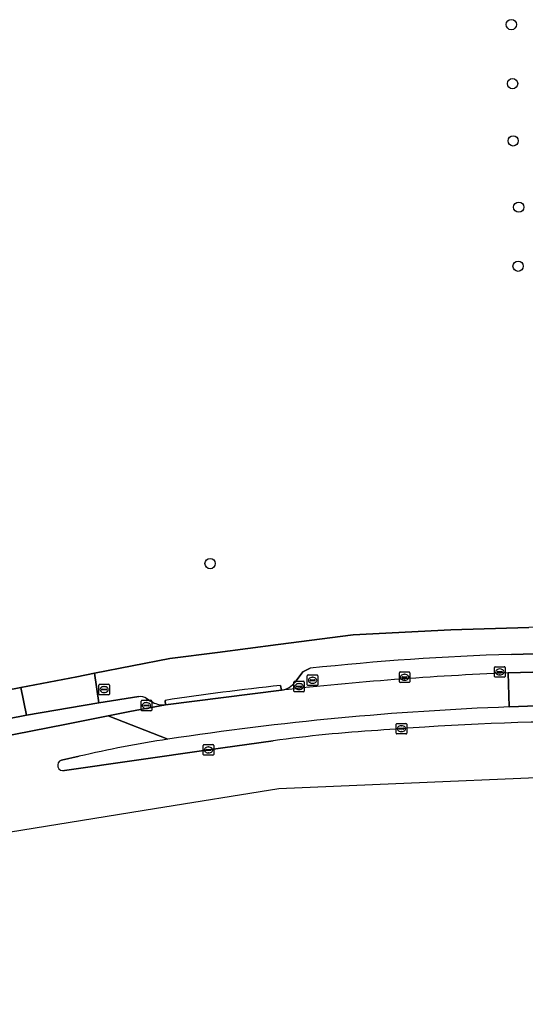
# Model space of a CAD drawing. Extents: x 160023 to 161302, y 384750 to 385707.
# Drawn here: x 160959 to 161007.1, y 384857 to 384949.4 of the extents above; entities that cross this region are included whole.
import ezdxf

# ---------------------------------------------------------------- set-up
doc = ezdxf.new("R2010")
doc.units = 0
for name, color, linetype in [('IMGEO_Berm_groen', 7, 'Continuous'), ('IMGEO_Boom', 7, 'Continuous'), ('IMGEO_Brandkraan', 7, 'Continuous'), ('IMGEO_Erf', 7, 'Continuous'), ('IMGEO_Fietspad_open', 7, 'Continuous'), ('IMGEO_Kolk', 7, 'Continuous'), ('IMGEO_Parkeervlak_open', 7, 'Continuous'), ('IMGEO_Rijbaan_lokaal_gesloten', 7, 'Continuous'), ('IMGEO_Rijbaan_regionaal_gesloten', 7, 'Continuous'), ('IMGEO_Rioolput', 7, 'Continuous'), ('IMGEO_Voetpad_open', 7, 'Continuous')]:
    doc.layers.add(name, color=color, linetype=linetype)

msp = doc.modelspace()

# ---------------------------------------------------------------- linework, layer by layer
at = {"layer": 'IMGEO_Berm_groen'}
for points in [[(161012.534, 384884.361), (161005.542, 384884.105)], [(160963.3, 384878.072), (160976.965, 384880.021), (160983.113, 384880.894)], [(160964.672, 384879.418), (160963.004, 384879.052)]]:
    msp.add_lwpolyline(points, dxfattribs=at)
for centre, radius, start, end in [((161016.221, 384598.046), 286.259, 92.13799, 98.65961), ((161012.133, 384670.132), 212.56, 88.49352, 93.94037), ((161001.762, 384742.815), 139.333, 93.57875, 97.69193), ((161051.955, 384077.068), 806.96, 93.867522, 94.185046), ((160990.765, 384766.387), 116.004, 98.74854, 102.99887), ((160963.153, 384878.562), 0.512, 106.97597, 286.63695)]:
    msp.add_arc(centre, radius, start, end, dxfattribs=at)
at = {"layer": 'IMGEO_Boom'}
for centre in [(161005.733, 384948.948), (161005.85, 384943.336), (161005.908, 384937.9), (161006.435, 384931.598), (161006.376, 384925.986), (160977.121, 384897.725)]:
    msp.add_circle(centre, 0.489, dxfattribs=at)
at = {"layer": 'IMGEO_Brandkraan'}
for p, q in [((160966.553, 384885.335), (160966.553, 384886.187)), ((160966.628, 384886.261), (160967.48, 384886.261)), ((160967.554, 384886.187), (160967.554, 384885.335)), ((160967.48, 384885.261), (160966.628, 384885.261)), ((160966.812, 384885.755), (160966.812, 384885.767)), ((160967.25, 384885.718), (160966.852, 384885.718)), ((160966.855, 384885.804), (160967.253, 384885.804)), ((160967.064, 384885.481), (160967.039, 384885.481)), ((160967.041, 384886.041), (160967.066, 384886.041)), ((160967.296, 384885.767), (160967.296, 384885.755))]:
    msp.add_line(p, q, dxfattribs=at)
for points in [[(160966.553, 384885.335), (160966.553, 384886.187)], [(160966.628, 384886.261), (160967.48, 384886.261)], [(160967.554, 384886.187), (160967.554, 384885.335)], [(160967.48, 384885.261), (160966.628, 384885.261)]]:
    msp.add_lwpolyline(points, dxfattribs=at)
for centre, radius, start, end in [((160966.63, 384886.185), 0.0765, 91.55205, 178.44795), ((160966.63, 384886.185), 0.0765, 91.55205, 178.44795), ((160967.478, 384886.185), 0.0765, 1.55205, 88.44795), ((160967.478, 384886.185), 0.0765, 1.55205, 88.44795), ((160966.63, 384885.337), 0.0765, 181.55205, 268.44795), ((160966.63, 384885.337), 0.0765, 181.55205, 268.44795), ((160966.852, 384885.764), 0.0403, 85.87752, 175.75265), ((160966.849, 384885.754), 0.0366, 178.93798, 274.71019), ((160967.253, 384885.761), 0.043, 264.86636, 352.45326), ((160967.257, 384885.766), 0.0386, 1.73085, 96.63898), ((160967.478, 384885.337), 0.0765, 271.55205, 358.44795), ((160967.478, 384885.337), 0.0765, 271.55205, 358.44795)]:
    msp.add_arc(centre, radius, start, end, dxfattribs=at)
for centre, major_axis, ratio, start_param, end_param in [((160967.04, 384885.761), (-0.387, 0.002), 0.722429, 4.712389, 7.853982), ((160967.065, 384885.761), (-0.39, 0.002), 0.717154, 1.570796, 4.712389)]:
    msp.add_ellipse(centre, major_axis=major_axis, ratio=ratio, start_param=start_param, end_param=end_param, dxfattribs=at)
at = {"layer": 'IMGEO_Erf'}
msp.add_lwpolyline([(160920.33, 384878.353), (160959.154, 384885.944), (160964.452, 384886.979), (160966.129, 384887.307), (160973.299, 384888.707), (160977.824, 384889.29), (160983.583, 384890.032), (160990.695, 384890.948), (161000, 384891.426), (161007.392, 384891.646)], dxfattribs=at)
at = {"layer": 'IMGEO_Fietspad_open'}
for points in [[(160903.532, 384871.117), (160911.849, 384872.536), (160925.045, 384875.021), (160935.511, 384877.044), (160949.226, 384879.669), (160963.32, 384882.446), (160967.432, 384883.268), (160969.485, 384883.678), (160972.883, 384884.307)], [(160970.348, 384885.082), (160966.568, 384884.492), (160959.687, 384883.325), (160950.785, 384881.58), (160934.948, 384878.603), (160922.193, 384876.128)], [(160971.672, 384884.543), (160971.404, 384884.699), (160971.081, 384884.903)]]:
    msp.add_lwpolyline(points, dxfattribs=at)
for centre, radius, start, end in [((160970.497, 384884.102), 0.991, 53.91178, 98.64191), ((160972.711, 384886.649), 2.348, 243.74349, 274.20131)]:
    msp.add_arc(centre, radius, start, end, dxfattribs=at)
at = {"layer": 'IMGEO_Kolk'}
for p, q in [((160995.095, 384886.501), (160995.095, 384887.353)), ((160995.17, 384887.427), (160996.022, 384887.427)), ((160995.583, 384887.207), (160995.608, 384887.207)), ((160996.096, 384887.353), (160996.096, 384886.501)), ((161004.137, 384887.006), (161004.137, 384887.858)), ((161004.212, 384887.932), (161005.064, 384887.932)), ((161004.396, 384887.426), (161004.396, 384887.438)), ((161004.834, 384887.389), (161004.436, 384887.389)), ((161004.439, 384887.475), (161004.837, 384887.475)), ((161004.648, 384887.152), (161004.623, 384887.152)), ((161004.625, 384887.712), (161004.65, 384887.712)), ((161004.88, 384887.438), (161004.88, 384887.426)), ((161005.138, 384887.858), (161005.138, 384887.006)), ((160985.07, 384885.62), (160985.07, 384886.472)), ((160985.145, 384886.546), (160985.997, 384886.546)), ((160985.558, 384886.326), (160985.583, 384886.326)), ((160986.071, 384886.472), (160986.071, 384885.62)), ((160996.022, 384886.427), (160995.17, 384886.427)), ((160995.354, 384886.921), (160995.354, 384886.933)), ((160995.792, 384886.884), (160995.394, 384886.884)), ((160995.397, 384886.97), (160995.795, 384886.97)), ((160995.606, 384886.647), (160995.581, 384886.647)), ((160995.838, 384886.933), (160995.838, 384886.921)), ((161005.064, 384886.932), (161004.212, 384886.932)), ((160985.997, 384885.546), (160985.145, 384885.546)), ((160985.329, 384886.04), (160985.329, 384886.052)), ((160985.767, 384886.003), (160985.369, 384886.003)), ((160985.372, 384886.089), (160985.77, 384886.089)), ((160985.581, 384885.766), (160985.556, 384885.766)), ((160985.813, 384886.052), (160985.813, 384886.04)), ((160970.571, 384883.812), (160970.571, 384884.664)), ((160970.646, 384884.738), (160971.498, 384884.738)), ((160971.059, 384884.518), (160971.084, 384884.518)), ((160971.572, 384884.664), (160971.572, 384883.812)), ((160971.498, 384883.738), (160970.646, 384883.738)), ((160970.83, 384884.232), (160970.83, 384884.244)), ((160971.268, 384884.195), (160970.87, 384884.195)), ((160970.873, 384884.281), (160971.271, 384884.281)), ((160971.082, 384883.958), (160971.057, 384883.958)), ((160971.314, 384884.244), (160971.314, 384884.232)), ((160994.793, 384881.61), (160994.793, 384882.462)), ((160994.868, 384882.536), (160995.72, 384882.536)), ((160995.794, 384882.462), (160995.794, 384881.61)), ((160995.72, 384881.536), (160994.868, 384881.536)), ((160995.052, 384882.03), (160995.052, 384882.042)), ((160995.49, 384881.993), (160995.092, 384881.993)), ((160995.095, 384882.079), (160995.493, 384882.079)), ((160995.304, 384881.756), (160995.279, 384881.756)), ((160995.281, 384882.316), (160995.306, 384882.316)), ((160995.536, 384882.042), (160995.536, 384882.03)), ((160976.464, 384879.595), (160976.464, 384880.447)), ((160976.539, 384880.521), (160977.391, 384880.521)), ((160976.723, 384880.015), (160976.723, 384880.027)), ((160977.161, 384879.978), (160976.763, 384879.978)), ((160976.766, 384880.064), (160977.164, 384880.064)), ((160976.975, 384879.741), (160976.95, 384879.741)), ((160976.952, 384880.301), (160976.977, 384880.301)), ((160977.207, 384880.027), (160977.207, 384880.015)), ((160977.465, 384880.447), (160977.465, 384879.595)), ((160977.391, 384879.521), (160976.539, 384879.521))]:
    msp.add_line(p, q, dxfattribs=at)
for points in [[(160995.095, 384886.501), (160995.095, 384887.353)], [(160995.17, 384887.427), (160996.022, 384887.427)], [(160996.096, 384887.353), (160996.096, 384886.501)], [(161004.137, 384887.006), (161004.137, 384887.858)], [(161004.212, 384887.932), (161005.064, 384887.932)], [(161005.138, 384887.858), (161005.138, 384887.006)], [(160985.07, 384885.62), (160985.07, 384886.472)], [(160985.145, 384886.546), (160985.997, 384886.546)], [(160986.071, 384886.472), (160986.071, 384885.62)], [(160996.022, 384886.427), (160995.17, 384886.427)], [(161005.064, 384886.932), (161004.212, 384886.932)], [(160985.997, 384885.546), (160985.145, 384885.546)], [(160970.571, 384883.812), (160970.571, 384884.664)], [(160970.646, 384884.738), (160971.498, 384884.738)], [(160971.572, 384884.664), (160971.572, 384883.812)], [(160971.498, 384883.738), (160970.646, 384883.738)], [(160994.793, 384881.61), (160994.793, 384882.462)], [(160994.868, 384882.536), (160995.72, 384882.536)], [(160995.794, 384882.462), (160995.794, 384881.61)], [(160995.72, 384881.536), (160994.868, 384881.536)], [(160976.464, 384879.595), (160976.464, 384880.447)], [(160976.539, 384880.521), (160977.391, 384880.521)], [(160977.465, 384880.447), (160977.465, 384879.595)], [(160977.391, 384879.521), (160976.539, 384879.521)]]:
    msp.add_lwpolyline(points, dxfattribs=at)
for centre, radius, start, end in [((160995.172, 384887.351), 0.0765, 91.55205, 178.44795), ((160995.172, 384887.351), 0.0765, 91.55205, 178.44795), ((160996.02, 384887.351), 0.0765, 1.55205, 88.44795), ((160996.02, 384887.351), 0.0765, 1.55205, 88.44795), ((161004.214, 384887.856), 0.0765, 91.55205, 178.44795), ((161004.214, 384887.856), 0.0765, 91.55205, 178.44795), ((161004.436, 384887.435), 0.0403, 85.87752, 175.75265), ((161004.433, 384887.425), 0.0366, 178.93798, 274.71019), ((161004.837, 384887.432), 0.043, 264.86636, 352.45326), ((161004.841, 384887.437), 0.0386, 1.73085, 96.63898), ((161005.062, 384887.856), 0.0765, 1.55205, 88.44795), ((161005.062, 384887.856), 0.0765, 1.55205, 88.44795), ((160985.147, 384886.47), 0.0765, 91.55205, 178.44795), ((160985.147, 384886.47), 0.0765, 91.55205, 178.44795), ((160985.995, 384886.47), 0.0765, 1.55205, 88.44795), ((160985.995, 384886.47), 0.0765, 1.55205, 88.44795), ((160995.172, 384886.503), 0.0765, 181.55205, 268.44795), ((160995.172, 384886.503), 0.0765, 181.55205, 268.44795), ((160995.394, 384886.93), 0.0403, 85.87752, 175.75265), ((160995.391, 384886.92), 0.0366, 178.93798, 274.71019), ((160995.795, 384886.927), 0.043, 264.86636, 352.45326), ((160995.799, 384886.932), 0.0386, 1.73085, 96.63898), ((160996.02, 384886.503), 0.0765, 271.55205, 358.44795), ((160996.02, 384886.503), 0.0765, 271.55205, 358.44795), ((161004.214, 384887.008), 0.0765, 181.55205, 268.44795), ((161004.214, 384887.008), 0.0765, 181.55205, 268.44795), ((161005.062, 384887.008), 0.0765, 271.55205, 358.44795), ((161005.062, 384887.008), 0.0765, 271.55205, 358.44795), ((160985.147, 384885.622), 0.0765, 181.55205, 268.44795), ((160985.147, 384885.622), 0.0765, 181.55205, 268.44795), ((160985.369, 384886.049), 0.0403, 85.87752, 175.75265), ((160985.366, 384886.039), 0.0366, 178.93798, 274.71019), ((160985.77, 384886.046), 0.043, 264.86636, 352.45326), ((160985.774, 384886.051), 0.0386, 1.73085, 96.63898), ((160985.995, 384885.622), 0.0765, 271.55205, 358.44795), ((160985.995, 384885.622), 0.0765, 271.55205, 358.44795), ((160970.648, 384884.662), 0.0765, 91.55205, 178.44795), ((160970.648, 384884.662), 0.0765, 91.55205, 178.44795), ((160971.496, 384884.662), 0.0765, 1.55205, 88.44795), ((160971.496, 384884.662), 0.0765, 1.55205, 88.44795), ((160970.648, 384883.814), 0.0765, 181.55205, 268.44795), ((160970.648, 384883.814), 0.0765, 181.55205, 268.44795), ((160970.87, 384884.241), 0.0403, 85.87752, 175.75265), ((160970.867, 384884.231), 0.0366, 178.93798, 274.71019), ((160971.271, 384884.238), 0.043, 264.86636, 352.45326), ((160971.275, 384884.243), 0.0386, 1.73085, 96.63898), ((160971.496, 384883.814), 0.0765, 271.55205, 358.44795), ((160971.496, 384883.814), 0.0765, 271.55205, 358.44795), ((160994.87, 384882.46), 0.0765, 91.55205, 178.44795), ((160994.87, 384882.46), 0.0765, 91.55205, 178.44795), ((160995.718, 384882.46), 0.0765, 1.55205, 88.44795), ((160995.718, 384882.46), 0.0765, 1.55205, 88.44795), ((160994.87, 384881.612), 0.0765, 181.55205, 268.44795), ((160994.87, 384881.612), 0.0765, 181.55205, 268.44795), ((160995.092, 384882.039), 0.0403, 85.87752, 175.75265), ((160995.089, 384882.029), 0.0366, 178.93798, 274.71019), ((160995.493, 384882.036), 0.043, 264.86636, 352.45326), ((160995.497, 384882.041), 0.0386, 1.73085, 96.63898), ((160995.718, 384881.612), 0.0765, 271.55205, 358.44795), ((160995.718, 384881.612), 0.0765, 271.55205, 358.44795), ((160976.541, 384880.445), 0.0765, 91.55205, 178.44795), ((160976.541, 384880.445), 0.0765, 91.55205, 178.44795), ((160976.763, 384880.024), 0.0403, 85.87752, 175.75265), ((160976.76, 384880.014), 0.0366, 178.93798, 274.71019), ((160977.164, 384880.021), 0.043, 264.86636, 352.45326), ((160977.168, 384880.026), 0.0386, 1.73085, 96.63898), ((160977.389, 384880.445), 0.0765, 1.55205, 88.44795), ((160977.389, 384880.445), 0.0765, 1.55205, 88.44795), ((160976.541, 384879.597), 0.0765, 181.55205, 268.44795), ((160976.541, 384879.597), 0.0765, 181.55205, 268.44795), ((160977.389, 384879.597), 0.0765, 271.55205, 358.44795), ((160977.389, 384879.597), 0.0765, 271.55205, 358.44795)]:
    msp.add_arc(centre, radius, start, end, dxfattribs=at)
for centre, major_axis, ratio, start_param, end_param in [((160995.582, 384886.927), (-0.387, 0.002), 0.722429, 4.712389, 7.853982), ((160995.607, 384886.927), (-0.39, 0.002), 0.717154, 1.570796, 4.712389), ((161004.624, 384887.432), (-0.387, 0.002), 0.722429, 4.712389, 7.853982), ((161004.649, 384887.432), (-0.39, 0.002), 0.717154, 1.570796, 4.712389), ((160985.557, 384886.046), (-0.387, 0.002), 0.722429, 4.712389, 7.853982), ((160985.582, 384886.046), (-0.39, 0.002), 0.717154, 1.570796, 4.712389), ((160971.058, 384884.238), (-0.387, 0.002), 0.722429, 4.712389, 7.853982), ((160971.083, 384884.238), (-0.39, 0.002), 0.717154, 1.570796, 4.712389), ((160995.28, 384882.036), (-0.387, 0.002), 0.722429, 4.712389, 7.853982), ((160995.305, 384882.036), (-0.39, 0.002), 0.717154, 1.570796, 4.712389), ((160976.951, 384880.021), (-0.387, 0.002), 0.722429, 4.712389, 7.853982), ((160976.976, 384880.021), (-0.39, 0.002), 0.717154, 1.570796, 4.712389)]:
    msp.add_ellipse(centre, major_axis=major_axis, ratio=ratio, start_param=start_param, end_param=end_param, dxfattribs=at)
at = {"layer": 'IMGEO_Parkeervlak_open'}
for points in [[(161012.32, 384889.282), (161005.735, 384889.095)], [(160986.62, 384887.781), (160985.939, 384887.457), (160985.212, 384886.475)], [(161005.431, 384887.338), (161012.42, 384887.552)]]:
    msp.add_lwpolyline(points, dxfattribs=at)
for centre, radius, start, end in [((161013.235, 384640.294), 248.914, 91.72672, 96.13814), ((161017.756, 384584.8), 302.789, 92.33279, 96.42191), ((160983.515, 384887.826), 2.169, 279.93795, 321.49151)]:
    msp.add_arc(centre, radius, start, end, dxfattribs=at)
at = {"layer": 'IMGEO_Rijbaan_lokaal_gesloten'}
msp.add_lwpolyline([(161012.42, 384887.552), (161005.431, 384887.338), (161005.542, 384884.105), (161012.534, 384884.361)], close=True, dxfattribs=at)
for points in [[(161005.542, 384884.105), (161005.431, 384887.338)], [(160983.889, 384885.689), (160972.883, 384884.307), (160969.485, 384883.678), (160967.432, 384883.268), (160973.121, 384881.041)]]:
    msp.add_lwpolyline(points, dxfattribs=at)
for centre, radius, start, end in [((161017.756, 384584.8), 302.789, 92.33279, 96.42191), ((161016.221, 384598.046), 286.259, 92.13799, 98.65961)]:
    msp.add_arc(centre, radius, start, end, dxfattribs=at)
at = {"layer": 'IMGEO_Rijbaan_regionaal_gesloten'}
for points in [[(160973.121, 384881.041), (160967.432, 384883.268), (160963.32, 384882.446), (160949.226, 384879.669), (160935.511, 384877.044), (160925.045, 384875.021), (160911.849, 384872.536), (160903.532, 384871.117), (160894.436, 384869.345), (160892.749, 384869.036), (160888.019, 384868.045), (160881.846, 384866.831), (160872.141, 384864.759), (160873.159, 384861.672), (160874.71, 384856.965)], [(160983.113, 384880.894), (160976.965, 384880.021), (160963.3, 384878.072)], [(160963.004, 384879.052), (160964.672, 384879.418)], [(160874.71, 384856.965), (160909.879, 384864.4), (160971.848, 384874.449), (160983.645, 384876.362), (161020.709, 384877.941), (161022.134, 384878.002), (161117.456, 384869.429), (161167.157, 384868.815), (161254.166, 384874.428), (161254.018, 384875.783), (161229.371, 384874.422), (161204.396, 384873.069), (161180.234, 384871.73), (161160.552, 384870.706), (161156.825, 384870.511)]]:
    msp.add_lwpolyline(points, dxfattribs=at)
for centre, radius, start, end in [((161012.133, 384670.132), 212.56, 88.49352, 93.94037), ((161001.762, 384742.815), 139.333, 93.57875, 97.69193), ((161051.955, 384077.068), 806.96, 93.867522, 94.185046), ((160990.765, 384766.387), 116.004, 98.74854, 102.99887), ((160963.153, 384878.562), 0.512, 106.97597, 286.63695)]:
    msp.add_arc(centre, radius, start, end, dxfattribs=at)
at = {"layer": 'IMGEO_Rioolput'}
for p, q in [((160986.352, 384886.216), (160986.352, 384887.068)), ((160986.427, 384887.142), (160987.279, 384887.142)), ((160987.353, 384887.068), (160987.353, 384886.216)), ((160987.279, 384886.142), (160986.427, 384886.142)), ((160986.611, 384886.636), (160986.611, 384886.648)), ((160987.049, 384886.599), (160986.651, 384886.599)), ((160986.654, 384886.685), (160987.052, 384886.685)), ((160986.863, 384886.362), (160986.838, 384886.362)), ((160986.84, 384886.922), (160986.865, 384886.922)), ((160987.095, 384886.648), (160987.095, 384886.636))]:
    msp.add_line(p, q, dxfattribs=at)
for points in [[(160986.352, 384886.216), (160986.352, 384887.068)], [(160986.427, 384887.142), (160987.279, 384887.142)], [(160987.353, 384887.068), (160987.353, 384886.216)], [(160987.279, 384886.142), (160986.427, 384886.142)]]:
    msp.add_lwpolyline(points, dxfattribs=at)
for centre, radius, start, end in [((160986.429, 384887.066), 0.0765, 91.55205, 178.44795), ((160986.429, 384887.066), 0.0765, 91.55205, 178.44795), ((160987.277, 384887.066), 0.0765, 1.55205, 88.44795), ((160987.277, 384887.066), 0.0765, 1.55205, 88.44795), ((160986.429, 384886.218), 0.0765, 181.55205, 268.44795), ((160986.429, 384886.218), 0.0765, 181.55205, 268.44795), ((160986.651, 384886.645), 0.0403, 85.87752, 175.75265), ((160986.648, 384886.635), 0.0366, 178.93798, 274.71019), ((160987.052, 384886.642), 0.043, 264.86636, 352.45326), ((160987.056, 384886.647), 0.0386, 1.73085, 96.63898), ((160987.277, 384886.218), 0.0765, 271.55205, 358.44795), ((160987.277, 384886.218), 0.0765, 271.55205, 358.44795)]:
    msp.add_arc(centre, radius, start, end, dxfattribs=at)
for centre, major_axis, ratio, start_param, end_param in [((160986.839, 384886.642), (-0.387, 0.002), 0.722429, 4.712389, 7.853982), ((160986.864, 384886.642), (-0.39, 0.002), 0.717154, 1.570796, 4.712389)]:
    msp.add_ellipse(centre, major_axis=major_axis, ratio=ratio, start_param=start_param, end_param=end_param, dxfattribs=at)
at = {"layer": 'IMGEO_Voetpad_open'}
for points in [[(161051, 384889.81), (161046.04, 384890.176), (161041.079, 384890.542), (161040.134, 384890.607), (161035.145, 384890.968), (161030.154, 384891.33), (161030.163, 384891.454), (161027.143, 384891.668), (161021.58, 384892.062), (161010.141, 384891.726), (161007.392, 384891.646), (161000, 384891.426), (160990.695, 384890.948), (160983.583, 384890.032), (160977.824, 384889.29), (160973.299, 384888.707), (160966.129, 384887.307), (160966.568, 384884.492), (160970.348, 384885.082)], [(161005.735, 384889.095), (161012.32, 384889.282)], [(160985.212, 384886.475), (160985.939, 384887.457), (160986.62, 384887.781)], [(160983.889, 384885.689), (160983.814, 384886.151)], [(160983.814, 384886.151), (160983.889, 384885.689)], [(160922.193, 384876.128), (160934.948, 384878.603), (160950.785, 384881.58), (160959.687, 384883.325), (160959.154, 384885.944), (160920.33, 384878.353), (160890.756, 384874.009), (160875.589, 384872.639)], [(160972.847, 384884.728), (160972.883, 384884.307), (160983.889, 384885.689)], [(160971.081, 384884.903), (160971.404, 384884.699), (160971.672, 384884.543)], [(160972.883, 384884.307), (160972.847, 384884.728)]]:
    msp.add_lwpolyline(points, dxfattribs=at)
msp.add_lwpolyline([(160964.452, 384886.979), (160959.154, 384885.944), (160959.687, 384883.325), (160966.568, 384884.492), (160966.129, 384887.307)], close=True, dxfattribs=at)
for centre, radius, start, end in [((161013.235, 384640.294), 248.914, 91.72672, 96.13814), ((161010.078, 384640.765), 246.787, 96.10912, 98.67685), ((161010.078, 384640.765), 246.787, 96.10912, 98.67685), ((160983.515, 384887.826), 2.169, 279.93795, 321.49151), ((160970.497, 384884.102), 0.991, 53.91178, 98.64191), ((160972.711, 384886.649), 2.348, 243.74349, 274.20131)]:
    msp.add_arc(centre, radius, start, end, dxfattribs=at)

doc.saveas('drawing.dxf')
